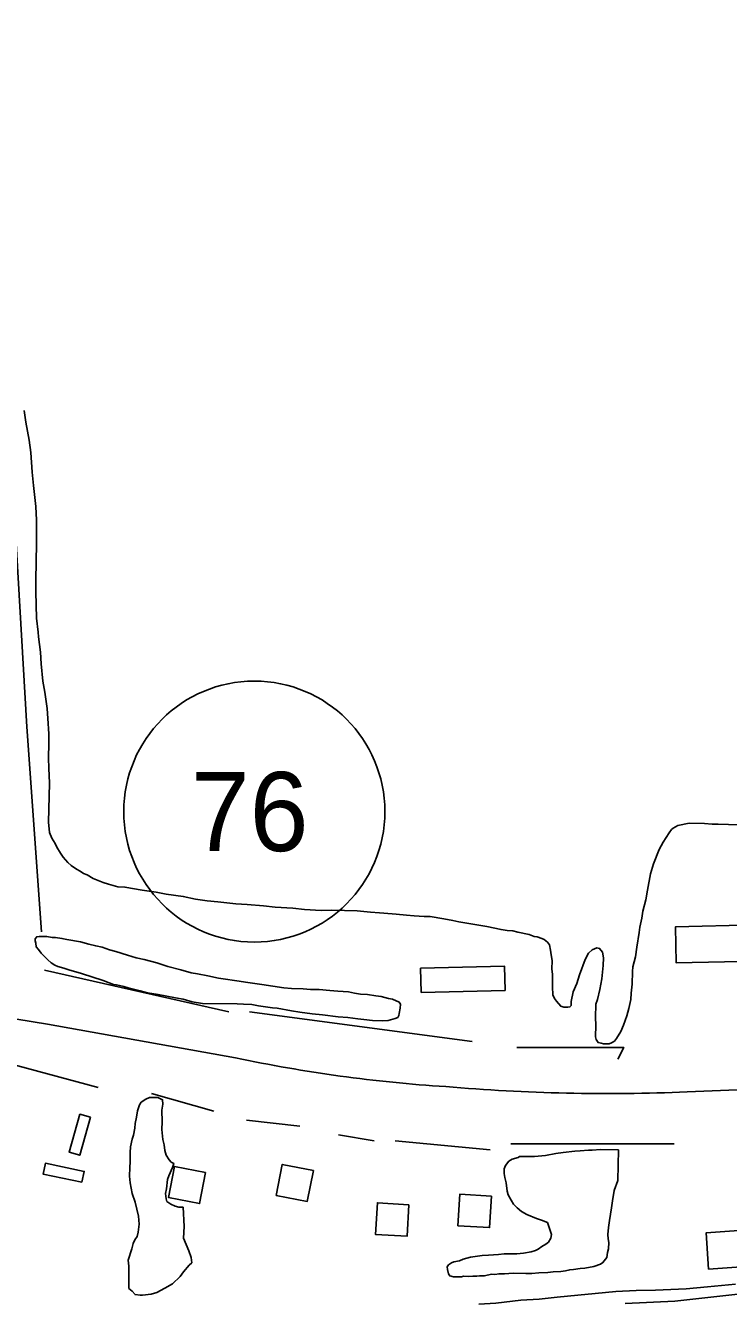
# Model space of a CAD drawing. Extents: x 3297716 to 3335574, y 688621 to 713991.
# Drawn here: x 3309462 to 3310350, y 709212 to 710827 of the extents above; entities that cross this region are included whole.
import ezdxf

# ---------------------------------------------------------------- set-up
doc = ezdxf.new("R2010")
doc.units = 0
for name, color, linetype in [('V-BLDG-OTLN', 7, 'Continuous'), ('V-ROAD-CNTR', 7, 'Continuous'), ('V-ROAD-IDEN', 7, 'Continuous'), ('V-SITE-VEGE', 7, 'Continuous'), ('V-TOPO-SHOR', 7, 'Continuous')]:
    doc.layers.add(name, color=color, linetype=linetype)

msp = doc.modelspace()

# ---------------------------------------------------------------- linework, layer by layer
at = {"layer": 'V-BLDG-OTLN'}
for points in [[(3310385.9, 709644.1), (3310284.1, 709641.6), (3310283, 709687.3), (3310384.8, 709689.8)], [(3310067.8, 709606.9), (3309961.8, 709604.3), (3309961, 709634.9), (3310067.1, 709637.4)], [(3309543.9, 709446.5), (3309530.1, 709398.4), (3309516.7, 709402.3), (3309530.4, 709450.3)], [(3309532.9, 709364.3), (3309483.9, 709374.6), (3309486.8, 709388.3), (3309535.8, 709378)], [(3309689.3, 709376.7), (3309650.1, 709384.3), (3309642.4, 709345), (3309681.7, 709337.4)], [(3309825.5, 709379.3), (3309786.2, 709386.9), (3309778.6, 709347.6), (3309817.8, 709340)], [(3310050.5, 709346.9), (3310010.6, 709349.4), (3310008.2, 709309.4), (3310048.1, 709307)], [(3309946.3, 709335.9), (3309906.3, 709338.4), (3309903.9, 709298.4), (3309943.8, 709296)], [(3310496.6, 709266.7), (3310325, 709254.5), (3310321.8, 709300.2), (3310493.4, 709312.4)]]:
    msp.add_lwpolyline(points, close=True, dxfattribs=at)
at = {"layer": 'V-ROAD-CNTR'}
for points in [[(3321969.1, 710116.2), (3321666.2, 710108.8), (3321492.7, 710098), (3321073.9, 710068.7), (3320654.2, 710049.8), (3320230.2, 710028.8), (3319711.4, 709997.8), (3319431.5, 709981.7), (3319189.1, 709967.3), (3318433.2, 709928), (3318142.2, 709911.7), (3317361.8, 709865.5), (3316719.7, 709830.6), (3316136.3, 709797.5), (3315767.7, 709780.2), (3315460.5, 709764.1), (3314594.7, 709715.6), (3313764.1, 709666.7), (3313139.9, 709630.3), (3312580.7, 709600.1), (3311894.2, 709563.8), (3311218.8, 709524.6), (3310603.4, 709491), (3310297.9, 709478.6)], [(3309726.9, 709521.8), (3309489.2, 709564.3), (3309215.2, 709609.1)]]:
    msp.add_lwpolyline(points, dxfattribs=at)
for centre, radius, start, end in [((3310104, 711283.2), 1801.3, 257.916, 266.4602), ((3310197.9, 711859.6), 2383.1, 265.063, 272.4042)]:
    msp.add_arc(centre, radius, start, end, dxfattribs=at)
at = {"layer": 'V-ROAD-IDEN'}
msp.add_circle((3309750.8, 709833.1), 165, dxfattribs=at)
msp.add_circle((3309750.8, 709833.1), 165, dxfattribs=at)
at = {"layer": 'V-SITE-VEGE'}
for points in [[(3309559.9, 709743.3), (3309547.1, 709748.4), (3309539.6, 709752.9), (3309534.9, 709754.9), (3309530.7, 709757.8), (3309526, 709760.3), (3309519.4, 709764.8), (3309515.2, 709768.7), (3309509.2, 709775.5), (3309506, 709780.3), (3309501.4, 709788), (3309499.1, 709792.9), (3309495, 709799.6), (3309491.8, 709806.8), (3309490.7, 709819.7), (3309491.8, 709869.2), (3309490.9, 709887.8), (3309490.7, 709900.7), (3309491.1, 709919.7), (3309490.9, 709931.6), (3309489.9, 709950.7), (3309488.8, 709963.6), (3309486, 709984.2), (3309483.4, 709998), (3309481.6, 710020), (3309480.5, 710034.8), (3309478.1, 710053.9), (3309477.8, 710060.1), (3309475.3, 710077.7), (3309474.7, 710111.1), (3309474.5, 710125.9), (3309475.6, 710172), (3309475.4, 710201.6), (3309474.8, 710218.7), (3309471.6, 710245.5), (3309470.1, 710262.2), (3309468.3, 710287), (3309466.3, 710302.8), (3309462.1, 710325.7), (3309460, 710340.1)], [(3310363.1, 709816.4), (3310336.9, 709817), (3310329.3, 709817.2), (3310319.8, 709817.9), (3310300.3, 709818.4), (3310285.9, 709815.4), (3310280.2, 709812.2), (3310278.2, 709810.3), (3310275.3, 709806.1), (3310267.4, 709794.4), (3310262.4, 709785), (3310255.3, 709767), (3310251.7, 709754.3), (3310247.8, 709733.9), (3310245.6, 709721.5)], [(3310245.6, 709721.5), (3310242, 709707.3), (3310240.8, 709698.3), (3310238.2, 709686.9), (3310237.1, 709680.3), (3310234.2, 709661.8), (3310232.5, 709649.5), (3310229.4, 709636.7), (3310228.8, 709631), (3310228.4, 709614.8), (3310227.2, 709603.4), (3310226.5, 709595.3), (3310224.3, 709583.9), (3310221.7, 709574.9), (3310217.6, 709563.1), (3310214.1, 709555.1), (3310208.7, 709546.2), (3310206.2, 709542.9), (3310202.3, 709540.6), (3310199.5, 709539.3), (3310192.3, 709539.4), (3310189, 709540), (3310185.2, 709541), (3310182.9, 709544.9), (3310182, 709548.2), (3310182.4, 709563), (3310182.1, 709572.5), (3310182.5, 709589.7), (3310184.6, 709595.3), (3310187.7, 709608.1), (3310190, 709621.4), (3310191.8, 709638.5), (3310192, 709648), (3310190.7, 709655.2), (3310187.1, 709660), (3310183.7, 709660.6), (3310178, 709658.4), (3310173.1, 709654.2), (3310169.1, 709646.2), (3310162, 709626.8), (3310158.4, 709615.5), (3310153.9, 709605.1), (3310151.2, 709592.8), (3310151.1, 709588), (3310149.6, 709586.1), (3310147.2, 709585.7), (3310142, 709585.8), (3310138.2, 709586.9), (3310132.6, 709593.2), (3310130.3, 709596.6), (3310128, 709601.4), (3310127.8, 709611.4), (3310127.5, 709619.1), (3310127.7, 709627.6), (3310126.9, 709633.8), (3310127.2, 709644.8), (3310125.9, 709652), (3310125.1, 709657.7), (3310123.8, 709664.4), (3310121.5, 709667.8), (3310117.3, 709671.2), (3310114, 709672.7), (3310108.3, 709674.7), (3310104.5, 709675.3), (3310098.4, 709677.8), (3310083.7, 709680.6), (3310077.6, 709682.1), (3310070.4, 709682.8), (3310062.8, 709683.9), (3310044.8, 709687.7), (3310009.2, 709693.7), (3310001.7, 709695.3), (3309990.3, 709697.5), (3309973.2, 709700.3), (3309965.6, 709700.5), (3309952.7, 709701.3), (3309943.2, 709702), (3309929.9, 709703.2), (3309925.2, 709703.8), (3309909, 709705.1), (3309897.6, 709705.9), (3309881, 709707.7), (3309848.6, 709708.5), (3309835.3, 709707.8), (3309814.3, 709709.3), (3309799.6, 709711), (3309777.3, 709712), (3309762.5, 709713.8), (3309741.6, 709715.7), (3309727.4, 709716.5), (3309704.5, 709719), (3309691.2, 709720.2), (3309676.5, 709722.5), (3309660.9, 709725.7), (3309639.5, 709728.6), (3309626.7, 709731.3), (3309609.2, 709733.6), (3309587.3, 709737.5), (3309578.3, 709738.1), (3309566.5, 709741.3), (3309559.9, 709743.3)], [(3310034.4, 709210.1), (3310055.9, 709211.4), (3310087.5, 709215), (3310111, 709216.4), (3310133.4, 709218.8), (3310207.9, 709226), (3310233.5, 709227.4), (3310258, 709227.8), (3310296.8, 709229.4), (3310323.4, 709231.9), (3310359.1, 709235.5)]]:
    msp.add_lwpolyline(points, dxfattribs=at)
for points in [[(3309685.3, 709590.4), (3309672.1, 709592.6), (3309660.7, 709595.7), (3309651.2, 709597.4), (3309629.4, 709601.7), (3309615.6, 709603.9), (3309606.7, 709606.5), (3309591.5, 709610.2), (3309585.8, 709611.8), (3309576.8, 709613.9), (3309573, 709614.4), (3309559.8, 709619.5), (3309532.4, 709628.2), (3309516.3, 709632.9), (3309510.2, 709635), (3309502.6, 709637), (3309498.8, 709639), (3309494.1, 709642), (3309489.9, 709645.4), (3309481.6, 709654.2), (3309477.9, 709658.6), (3309475.1, 709662), (3309474.7, 709666.7), (3309473.8, 709669.6), (3309473.9, 709672), (3309475.9, 709674.8), (3309478.7, 709675.2), (3309488.7, 709675), (3309495.4, 709673.9), (3309499.6, 709673.8), (3309507.7, 709672.6), (3309513.9, 709671.1), (3309531, 709668.3), (3309541.8, 709665.2), (3309550.4, 709663.1), (3309558.4, 709661.4), (3309567.9, 709658.4), (3309575.9, 709656.3), (3309590.6, 709651.6), (3309601.4, 709648.1), (3309611.4, 709645.9), (3309627.5, 709641.7), (3309641.7, 709637.1), (3309657.8, 709632.9), (3309671, 709629.3), (3309679.1, 709627.7), (3309691.9, 709625.5), (3309705.6, 709622.3), (3309711.3, 709621.7), (3309728.9, 709618.9), (3309742.6, 709617.1), (3309760.2, 709614.3), (3309788.2, 709610.3), (3309797.7, 709609.2), (3309812.5, 709608.8), (3309822, 709608.1), (3309832.9, 709607.9), (3309846.2, 709606.6), (3309856.2, 709605.9), (3309870, 709605.1), (3309877.6, 709603.5), (3309885.2, 709602.3), (3309893.7, 709601.7), (3309904.6, 709600), (3309911.3, 709599.4), (3309920.3, 709596.8), (3309925.5, 709595.7), (3309934, 709592.2), (3309935.4, 709589.7), (3309935.2, 709584.5), (3309933.7, 709577.9), (3309933.6, 709575), (3309932.1, 709572.7), (3309928.7, 709571.3), (3309920.1, 709568.7), (3309913.4, 709568.3), (3309900.1, 709568.7), (3309889.2, 709570.3), (3309881.6, 709571), (3309869.2, 709572.7), (3309856.9, 709573.5), (3309836.9, 709575.9), (3309824.1, 709577.1), (3309808.4, 709579.4), (3309798, 709581.1), (3309779.5, 709584.3), (3309773.8, 709585), (3309756.2, 709587.3), (3309747.7, 709588.9), (3309737.2, 709589.6), (3309729.1, 709589.8)], [(3309662.1, 709308.5), (3309661.2, 709293.7), (3309668, 709277.4), (3309671.1, 709269.2), (3309671.9, 709262.5), (3309668.5, 709259.3), (3309661.2, 709250.9), (3309657.2, 709245.3), (3309647.5, 709236), (3309637.8, 709230.5), (3309627.7, 709225), (3309620.5, 709222.8), (3309609.5, 709221.6), (3309606.7, 709221.7), (3309600, 709222.3), (3309596.3, 709226.7), (3309592.1, 709230.1), (3309592.3, 709239.6), (3309592, 709246.8), (3309592.3, 709258.2), (3309591.5, 709265.8), (3309596.1, 709280), (3309597.7, 709286.7), (3309599.7, 709291.4), (3309602.7, 709295.6), (3309603.8, 709301.3), (3309605.4, 709311.2), (3309604.3, 709321.3), (3309600.4, 709339), (3309596.4, 709350), (3309593.8, 709363.4), (3309593.1, 709372), (3309593.3, 709383), (3309594, 709390.1), (3309593.8, 709402), (3309594.4, 709409.1), (3309596.5, 709418.6), (3309598.1, 709423.8), (3309599.7, 709432.8), (3309600.3, 709438.5), (3309602, 709446.6), (3309603.1, 709454.7), (3309605.7, 709462.2), (3309607.6, 709465.5), (3309613.9, 709469.2), (3309618.3, 709471.4), (3309628.7, 709471.7), (3309634.9, 709468.7), (3309635.2, 709463), (3309634.1, 709455.4), (3309634.2, 709440.6), (3309634, 709431.1), (3309635.1, 709418.2), (3309636.9, 709411.5), (3309637.6, 709404.3), (3309639.4, 709398.6), (3309643.1, 709392.8), (3309645.9, 709389.8), (3309649.2, 709387.9), (3309647.6, 709383.1), (3309642.6, 709372.3), (3309641.1, 709367.6), (3309639.8, 709356.2), (3309638.7, 709350), (3309639.5, 709343.3), (3309640.4, 709340), (3309645.1, 709336.5), (3309650.8, 709334), (3309655.5, 709332.9), (3309660.7, 709332.8)], [(3310210.2, 709366.6), (3310205.6, 709353.8), (3310203.4, 709341), (3310202.2, 709332), (3310199.9, 709315.9), (3310198.3, 709306.9), (3310197.6, 709298.3), (3310198, 709292.6), (3310198.8, 709288.3), (3310198.6, 709280.2), (3310197.1, 709275.5), (3310196.5, 709269.3), (3310191.5, 709262.7), (3310188.2, 709260.9), (3310180, 709257.8), (3310168.5, 709255.7), (3310162.8, 709255.3), (3310154.2, 709254.1), (3310149.4, 709253.7), (3310144.2, 709252.4), (3310138.4, 709251.6), (3310128.4, 709250.9), (3310121.7, 709250.1), (3310110.3, 709249.9), (3310101.7, 709249.1), (3310094.1, 709248.8), (3310077.9, 709249.2), (3310066.9, 709248.5), (3310060.2, 709248.7), (3310055, 709247.8), (3310050.7, 709247.9), (3310041.6, 709245.8), (3310035.4, 709245.9), (3310032.1, 709245.5), (3310026.8, 709245.6), (3310021.1, 709245.3), (3310015.4, 709245.4), (3310012.5, 709244.5), (3310002.5, 709244.8), (3309997.8, 709245.8), (3309996.4, 709248.3), (3309995.1, 709254), (3309994.7, 709257.3), (3309996.2, 709259.7), (3310000.1, 709262.5), (3310003, 709263.8), (3310010.1, 709265.1), (3310014.9, 709266.9), (3310024.1, 709269.5), (3310038.9, 709271.6), (3310047, 709272.3), (3310059.4, 709273), (3310066.5, 709273.8), (3310076.6, 709274), (3310082.7, 709273.9), (3310090.9, 709274.6), (3310100.9, 709276.3), (3310106.2, 709278.1), (3310109.6, 709279.9), (3310114.4, 709283.1), (3310119.2, 709285.9), (3310122.6, 709288.6), (3310125.6, 709293.8), (3310126.6, 709298.1), (3310121.3, 709313.4), (3310113.7, 709316.5), (3310107.6, 709318.5), (3310095.3, 709323.6), (3310088.3, 709327.5), (3310083.2, 709332), (3310078.5, 709336.8), (3310075.3, 709341.7), (3310071.6, 709348.4), (3310070.3, 709353.2), (3310069.1, 709363.7), (3310067.4, 709370.4), (3310066.5, 709375.2), (3310066.7, 709381.4), (3310068.2, 709385.6), (3310072.6, 709390.8), (3310076.5, 709393.5), (3310084.2, 709395.7), (3310086.1, 709396.7), (3310095.6, 709396.9), (3310105.1, 709396.7), (3310114.2, 709397.9), (3310119, 709398.3), (3310131.9, 709400.8), (3310141, 709402), (3310155.8, 709403.6), (3310162.5, 709403.9), (3310173, 709405.1), (3310177.7, 709405), (3310188.2, 709405.7), (3310211.1, 709405.2)]]:
    msp.add_lwpolyline(points, close=True, dxfattribs=at)
at = {"layer": 'V-TOPO-SHOR'}
for p, q in [((3309485.7, 709632.4), (3309718.4, 709579.9)), ((3309744.7, 709579.9), (3310026.3, 709542.3)), ((3309399.4, 709525.4), (3309553.3, 709484.2)), ((3309620.8, 709476.6), (3309699.7, 709454.1)), ((3309741, 709442.9), (3309808.5, 709435.4)), ((3309857.3, 709424.1), (3309902.4, 709416.6)), ((3309928.7, 709416.6), (3310048.8, 709405.3))]:
    msp.add_line(p, q, dxfattribs=at)
for points in [[(3309481.9, 709681.2), (3309463.2, 709940.3), (3309433.1, 710462), (3309425.6, 710473.3), (3309410.6, 710477.1), (3308772.5, 710428.3), (3308731.2, 710435.8), (3308716.1, 710447), (3308686.1, 710480.8), (3308629.8, 710597.2), (3308404.6, 710957.6), (3308370.8, 710980.1), (3308348.3, 710987.6), (3308325.7, 710987.6), (3308310.7, 710995.1), (3308292, 711006.4), (3308284.4, 711017.6)], [(3310082.6, 709534.8), (3310217.7, 709534.8), (3310210.2, 709519.8)], [(3310075.1, 709412.8), (3310221.5, 709412.8), (3310281.5, 709412.8)], [(3310219.7, 709211.1), (3310282.4, 709214.1), (3310377.2, 709224.3)]]:
    msp.add_lwpolyline(points, dxfattribs=at)

# ---------------------------------------------------------------- texts
at = {"layer": 'V-ROAD-IDEN'}
msp.add_text('76', height=100, rotation=0.0583, dxfattribs=at).set_placement((3309670.6, 709783))

doc.saveas('drawing.dxf')
